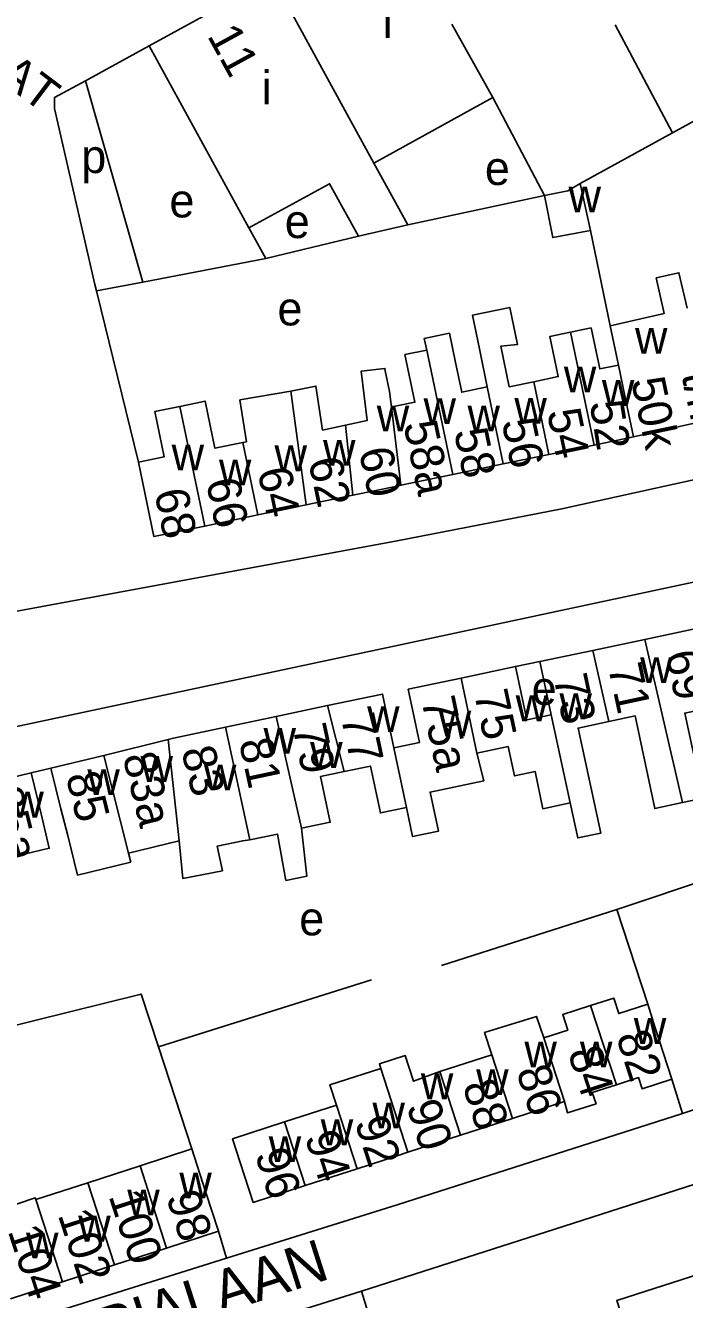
# Model space of a CAD drawing. Extents: x 157569 to 159501, y 382907 to 384670.
# Drawn here: x 159055.8 to 159134.2, y 383198.5 to 383350.2 of the extents above; entities that cross this region are included whole.
import ezdxf

# ---------------------------------------------------------------- set-up
doc = ezdxf.new("R2010")
doc.units = 0
for name, color, linetype in [('BLT_Basislijn', 7, 'Continuous'), ('BLT_Bebouwing', 7, 'Continuous'), ('BLT_Centroide', 7, 'Continuous'), ('BLT_Huisnummer', 7, 'Continuous'), ('BLT_Huisnummer_ tussenligend', 7, 'Continuous'), ('BLT_Huisnummer_reeks', 7, 'Continuous'), ('BLT_Onderverdeling_panden', 7, 'Continuous'), ('BLT_Straatnaam', 7, 'Continuous'), ('BLT_Straatnaam_verkleind', 7, 'Continuous')]:
    doc.layers.add(name, color=color, linetype=linetype)

msp = doc.modelspace()

# ---------------------------------------------------------------- linework, layer by layer
at = {"layer": 'BLT_Basislijn'}
for p, q in [((159062.91, 383343.6), (159069.76, 383319.62)), ((159136.86, 383339.6), (159132.8, 383337.38)), ((159101.27, 383326.42), (159117.57, 383329.92)), ((159084.39, 383322.44), (159082.37, 383326.06)), ((159123.03, 383325.77), (159125.38, 383314.4)), ((159084.39, 383322.44), (159069.76, 383319.62)), ((159069.76, 383319.62), (159064.22, 383318.56)), ((159069.22, 383298.17), (159064.22, 383318.56)), ((159117.01, 383274.43), (159114.12, 383273.84)), ((159056.47, 383261.17), (159058.79, 383261.74)), ((159160.58, 383256.46), (159126.18, 383244.9)), ((159105.31, 383238.25), (159126.18, 383244.9)), ((159129.84, 383233.63), (159126.18, 383244.9)), ((159227.11, 383241.57), (159118.79, 383206.87)), ((159192.4, 383239.63), (159133.97, 383220.64)), ((159096.98, 383236.55), (159071.6, 383228.57)), ((159071.6, 383228.57), (159075.58, 383216.41)), ((159133.97, 383220.64), (159132.72, 383224.72)), ((159078.76, 383206.6), (159079.71, 383203.39)), ((159118.79, 383206.87), (159095.76, 383199.49))]:
    msp.add_line(p, q, dxfattribs=at)
for points in [[(158983.24, 383235.61), (158982.98, 383236.31), (158981.28, 383239.26), (158981.31, 383241.77), (158983.04, 383243.59), (159007.41, 383254.28), (159036.07, 383262.73), (159100, 383276.35), (159146.03, 383286.21), (159155.39, 383288.52), (159181.52, 383295.52), (159205.36, 383303.77), (159241.92, 383319.57), (159301.34, 383349.43)], [(159062.91, 383343.6), (159070.49, 383347.75)], [(159064.22, 383318.56), (159064.03, 383319.35), (159059.21, 383340.29), (159059.23, 383341.58), (159062.91, 383343.6)], [(159258.99, 383340.92), (159227.33, 383325.46), (159190.02, 383310.81), (159165.47, 383303.18), (159141.61, 383297.45), (159119.64, 383292.64), (159100, 383288.81), (159051.92, 383279.92), (159027.35, 383274.07), (158997.57, 383264.08), (158986.46, 383259.17)], [(159095.41, 383325.07), (159084.39, 383322.44)], [(159033.01, 383225.51), (159036.02, 383226.55), (159069.54, 383234.85), (159071.6, 383228.57)], [(159133.97, 383220.64), (159100, 383209.76), (159079.71, 383203.39)], [(158992.86, 383209.11), (159001.6, 383184.37), (159004.46, 383181.35), (159006.29, 383181.14), (159009.17, 383181.46), (159024.84, 383186.18), (159079.71, 383203.39)], [(159095.76, 383199.49), (159012.01, 383173.2), (159010.9, 383172.61)], [(159097.3, 383194.55), (159095.76, 383199.49)]]:
    msp.add_lwpolyline(points, dxfattribs=at)
msp.add_lwpolyline([(159221.86, 383229.13), (159126.16, 383198.35), (159145.8, 383137.26), (159241.51, 383168.04)], close=True, dxfattribs=at)
at = {"layer": 'BLT_Bebouwing'}
for p, q in [((159070.49, 383347.75), (159085.19, 383355.8)), ((159132.8, 383337.38), (159125.96, 383350.24)), ((159082.37, 383326.06), (159070.49, 383347.75)), ((159097.25, 383333.78), (159111.41, 383341.61)), ((159117.57, 383329.92), (159111.41, 383341.61)), ((159121.81, 383331.36), (159132.8, 383337.38)), ((159121.81, 383331.36), (159123.03, 383325.77)), ((159095.41, 383325.07), (159101.27, 383326.42)), ((159125.38, 383314.4), (159126.36, 383309.72)), ((159128.14, 383301.18), (159137.5, 383303.29)), ((159128.14, 383301.18), (159123.45, 383300.2)), ((159123.45, 383300.2), (159118.08, 383299.09)), ((159112.65, 383297.96), (159106.63, 383296.71)), ((159118.08, 383299.09), (159112.65, 383297.96)), ((159106.63, 383296.71), (159100.45, 383295.42)), ((159089.19, 383293.08), (159083.44, 383291.89)), ((159094.76, 383294.24), (159089.19, 383293.08)), ((159083.44, 383291.89), (159077.12, 383290.57)), ((159137.71, 383278.81), (159129.52, 383277.08)), ((159129.52, 383277.08), (159123.32, 383275.77)), ((159123.32, 383275.77), (159117.01, 383274.43)), ((159114.12, 383273.84), (159107.62, 383272.46)), ((159117.01, 383274.43), (159118.35, 383268.09)), ((159091.74, 383269.19), (159085.63, 383267.89)), ((159085.63, 383267.89), (159079.58, 383266.61)), ((159072.77, 383265.15), (159065.09, 383263.27)), ((159065.09, 383263.27), (159058.79, 383261.74)), ((159056.47, 383261.17), (159049.59, 383259.54)), ((159068.04, 383251.64), (159074.07, 383253.11)), ((159111.29, 383227.62), (159105.1, 383225.62)), ((159119.93, 383222.05), (159113.74, 383220.04)), ((159092.79, 383221.63), (159086.6, 383219.62)), ((159113.74, 383220.04), (159107.56, 383218.04)), ((159107.56, 383218.04), (159101.28, 383216.01)), ((159075.58, 383216.41), (159069.43, 383214.41)), ((159095.24, 383214.05), (159089.06, 383212.05)), ((159078.76, 383206.6), (159072.57, 383204.59)), ((159072.57, 383204.59), (159066.37, 383202.59)), ((159066.37, 383202.59), (159060.18, 383200.58)), ((159060.18, 383200.58), (159053.98, 383198.57))]:
    msp.add_line(p, q, dxfattribs=at)
for points in [[(159101.27, 383326.42), (159097.25, 383333.78)], [(159095.41, 383325.07), (159091.98, 383331.33), (159082.37, 383326.06)], [(159123.03, 383325.77), (159118.54, 383324.91), (159117.57, 383329.92)], [(159134.54, 383316.5), (159133.56, 383320.73), (159130.86, 383320.12), (159131.82, 383315.88), (159125.38, 383314.4)], [(159116.28, 383307.75), (159113.37, 383307.15), (159112.36, 383311.99), (159114.36, 383312.2), (159113.45, 383316.59), (159108.97, 383315.66), (159109.84, 383311.47), (159110.74, 383307.13)], [(159110.74, 383307.13), (159107.7, 383306.5), (159106.92, 383310.26), (159106.24, 383313.53), (159103.25, 383312.91), (159103.54, 383311.53)], [(159120.65, 383313.66), (159118.2, 383313.15), (159119.2, 383308.36), (159116.28, 383307.75)], [(159126.36, 383309.72), (159124.13, 383309.28), (159123.11, 383314.17), (159120.65, 383313.66)], [(159103.54, 383311.53), (159100.95, 383310.99), (159102.13, 383305.31), (159099.97, 383304.87), (159099.33, 383304.73)], [(159099.33, 383304.73), (159099.1, 383306.61), (159098.59, 383309.06), (159098.56, 383309.34), (159095.73, 383309), (159096.44, 383303.12), (159093.85, 383302.57)], [(159128.14, 383301.18), (159127.12, 383306.07), (159126.36, 383309.72)], [(159093.85, 383302.57), (159091.15, 383302), (159090.35, 383307.24), (159087.37, 383306.63)], [(159074.16, 383304.82), (159076.06, 383305.21), (159077.15, 383305.44), (159078.32, 383299.83), (159081.64, 383300.52)], [(159087.37, 383306.63), (159081.3, 383305.58), (159082.09, 383300.61), (159081.64, 383300.52)], [(159069.22, 383298.17), (159072.28, 383298.81), (159071.16, 383304.2), (159074.16, 383304.82)], [(159077.12, 383290.57), (159071.07, 383289.31), (159069.22, 383298.17)], [(159100.45, 383295.42), (159100, 383295.33), (159094.76, 383294.24)], [(159118.35, 383268.09), (159115.46, 383267.48), (159114.12, 383273.84)], [(159107.62, 383272.46), (159101.34, 383271.13), (159102.68, 383264.81), (159100, 383264.24), (159099.63, 383264.16)], [(159099.63, 383264.16), (159098.27, 383270.57), (159091.74, 383269.19)], [(159139.46, 383270.49), (159137.16, 383270), (159137.38, 383268.97), (159134.26, 383268.3), (159136.43, 383258.16), (159133.99, 383257.64)], [(159125.22, 383267.3), (159121.56, 383266.52), (159124.27, 383254.02), (159121.52, 383253.43), (159120.62, 383257.6)], [(159125.22, 383267.3), (159128.36, 383267.97), (159130.69, 383256.94), (159133.99, 383257.64)], [(159079.58, 383266.61), (159073.41, 383265.3), (159072.77, 383265.15)], [(159120.62, 383257.6), (159117.37, 383256.91), (159116.43, 383261.35), (159113.99, 383260.83), (159113.25, 383264.31), (159109.51, 383263.52)], [(159101.12, 383257.07), (159101.85, 383253.59), (159104.92, 383254.24), (159103.94, 383258.89), (159110.32, 383260.24), (159109.51, 383263.52)], [(159058.79, 383261.74), (159060, 383256.89), (159060.82, 383253.72), (159061.97, 383249.01), (159068.31, 383250.55), (159068.04, 383251.64)], [(159088.65, 383254.59), (159092.06, 383255.31), (159090.91, 383260.74), (159093.69, 383261.33)], [(159093.69, 383261.33), (159096.84, 383262), (159098.02, 383256.42), (159101.12, 383257.07)], [(159049.59, 383259.54), (159050.75, 383254.67), (159051.59, 383251.16), (159052.45, 383251.36), (159052.59, 383250.78), (159058.6, 383252.21), (159057.63, 383256.3), (159056.47, 383261.17)], [(159082.47, 383253.19), (159085.77, 383253.89), (159086.78, 383248.37), (159089.28, 383248.89), (159088.65, 383254.59)], [(159074.07, 383253.11), (159074.23, 383251.48), (159074.5, 383248.61), (159079.22, 383249.53), (159078.6, 383252.47), (159081.64, 383253.11), (159082.47, 383253.19)], [(159129.84, 383233.63), (159126.4, 383232.52), (159125.8, 383234.36), (159123.05, 383233.48)], [(159123.05, 383233.48), (159119.73, 383232.4), (159120.32, 383230.55), (159117.47, 383229.62)], [(159132.72, 383224.72), (159130.75, 383230.81), (159129.84, 383233.63)], [(159117.47, 383229.62), (159116.59, 383232.18), (159110.43, 383230.26), (159111.29, 383227.62)], [(159105.1, 383225.62), (159101.96, 383224.47), (159100.98, 383227.53), (159097.91, 383226.53), (159098.09, 383225.99)], [(159098.09, 383225.99), (159092.01, 383224.02), (159092.79, 383221.63)], [(159132.72, 383224.72), (159129.18, 383223.58), (159128.75, 383224.91), (159126.11, 383224.05)], [(159126.11, 383224.05), (159123.25, 383223.12), (159123.69, 383221.79), (159120.31, 383220.7), (159119.93, 383222.05)], [(159089.06, 383212.05), (159082.88, 383210.04), (159081.33, 383214.8), (159080.42, 383217.62), (159086.6, 383219.62)], [(159078.76, 383206.6), (159077.22, 383211.35), (159075.58, 383216.41)], [(159101.28, 383216.01), (159100, 383215.59), (159095.24, 383214.05)], [(159069.43, 383214.41), (159063.2, 383212.36)], [(159063.2, 383212.36), (159057, 383210.39)], [(159057, 383210.39), (159056.93, 383210.58), (159050.69, 383208.49), (159051.52, 383206.17)]]:
    msp.add_lwpolyline(points, dxfattribs=at)
at = {"layer": 'BLT_Onderverdeling_panden'}
for p, q in [((159085.19, 383355.8), (159091.74, 383343.84)), ((159111.41, 383341.61), (159106.53, 383350.32)), ((159091.74, 383343.84), (159097.25, 383333.78)), ((159120.65, 383313.66), (159123.45, 383300.2)), ((159103.54, 383311.53), (159106.63, 383296.71)), ((159110.74, 383307.13), (159112.65, 383297.96)), ((159116.28, 383307.75), (159118.08, 383299.09)), ((159087.37, 383306.63), (159089.19, 383293.08)), ((159074.16, 383304.82), (159077.12, 383290.57)), ((159099.33, 383304.73), (159100.45, 383295.42)), ((159093.85, 383302.57), (159094.76, 383294.24)), ((159081.64, 383300.52), (159083.44, 383291.89)), ((159129.52, 383277.08), (159133.99, 383257.64)), ((159123.32, 383275.77), (159125.22, 383267.3)), ((159109.51, 383263.52), (159107.62, 383272.46)), ((159093.69, 383261.33), (159091.74, 383269.19)), ((159088.65, 383254.59), (159085.63, 383267.89)), ((159118.35, 383268.09), (159120.62, 383257.6)), ((159082.47, 383253.19), (159079.58, 383266.61)), ((159074.07, 383253.11), (159072.77, 383265.15)), ((159068.04, 383251.64), (159065.09, 383263.27)), ((159101.12, 383257.07), (159099.63, 383264.16)), ((159123.05, 383233.48), (159126.11, 383224.05)), ((159117.47, 383229.62), (159119.93, 383222.05)), ((159111.29, 383227.62), (159113.74, 383220.04)), ((159105.1, 383225.62), (159107.56, 383218.04)), ((159095.24, 383214.05), (159092.79, 383221.63)), ((159089.06, 383212.05), (159086.6, 383219.62)), ((159072.57, 383204.59), (159069.43, 383214.41)), ((159066.37, 383202.59), (159063.2, 383212.36)), ((159060.18, 383200.58), (159057, 383210.39))]:
    msp.add_line(p, q, dxfattribs=at)
for points in [[(159117.57, 383329.92), (159120.34, 383330.5), (159121.81, 383331.36)], [(159101.28, 383216.01), (159098.09, 383225.99)]]:
    msp.add_lwpolyline(points, dxfattribs=at)

# ---------------------------------------------------------------- texts
at = {"layer": 'BLT_Centroide'}
for s, p in [('i', (159098.3, 383348.69)), ('i', (159083.88, 383340.78)), ('p', (159062.41, 383332.6)), ('e', (159110.46, 383331.18)), ('w', (159120.42, 383327.91)), ('e', (159072.91, 383327.32)), ('e', (159086.64, 383324.86)), ('e', (159085.77, 383314.46)), ('w', (159128.33, 383311.09)), ('w', (159119.86, 383306.48)), ('w', (159124.39, 383304.88)), ('w', (159103.16, 383302.72)), ('w', (159113.97, 383302.75)), ('w', (159097.59, 383301.83)), ('w', (159108.39, 383301.84)), ('w', (159091.19, 383297.75)), ('w', (159073.17, 383297.19)), ('w', (159085.42, 383297.09)), ('w', (159078.8, 383295.42)), ('w', (159128.94, 383271.88)), ('e', (159116.03, 383269.27)), ('w', (159114.12, 383267.33)), ('w', (159119.34, 383267.57)), ('w', (159096.44, 383266.05)), ('w', (159104.97, 383265.52)), ('w', (159084.11, 383263.45)), ('w', (159089.66, 383261.78)), ('w', (159069.47, 383260.11)), ('w', (159063.14, 383258.55)), ('w', (159077.02, 383259.09)), ('w', (159054.09, 383255.86)), ('e', (159088.36, 383241.84)), ('w', (159128.19, 383228.91)), ('w', (159115.17, 383226.12)), ('w', (159121.78, 383226.11)), ('w', (159102.84, 383222.33)), ('w', (159109.42, 383222.83)), ('w', (159097.08, 383218.84)), ('w', (159090.92, 383216.84)), ('w', (159084.73, 383214.84)), ('w', (159074.09, 383210.52)), ('w', (159067.89, 383208.5)), ('w', (159062.05, 383205.38)), ('w', (159055.84, 383203.38))]:
    msp.add_text(s, height=4, dxfattribs=at).set_placement(p)
at = {"layer": 'BLT_Huisnummer'}
for s, rotation, p in [('11', 298.717, (159077.35, 383348.95)), ('52', 279.0894, (159122.92, 383305.27)), ('58a', 281.7388, (159100.75, 383302.73)), ('56', 281.7416, (159112.44, 383303.02)), ('62', 281.9945, (159089.41, 383298.38)), ('68', 281.7508, (159071.09, 383294.64)), ('69', 282.1012, (159131.93, 383275.39)), ('73', 281.9528, (159118.61, 383272.54)), ('75a', 281.9499, (159102.88, 383269.87)), ('75', 281.9416, (159109.16, 383270.68)), ('77', 282.0311, (159093.3, 383267.83)), ('83', 283.9212, (159074.29, 383263.88)), ('81', 282.0352, (159081.16, 383264.93)), ('83a', 283.9216, (159067.31, 383263.14)), ('85', 283.9473, (159060.55, 383260.83)), ('85a', 284.2559, (159051.36, 383259.01)), ('82', 287.9527, (159126.04, 383229.81)), ('86', 287.9527, (159114.15, 383225.68)), ('90', 287.9556, (159101.09, 383221.54)), ('94', 287.9458, (159088.98, 383217.86)), ('96', 287.9494, (159083.05, 383215.79)), ('98', 287.9472, (159072.48, 383210.73)), ('102', 287.9494, (159059.6, 383208.57))]:
    msp.add_text(s, height=4, rotation=rotation, dxfattribs=at).set_placement(p)
at = {"layer": 'BLT_Huisnummer_ tussenligend'}
for s, rotation, p in [('54', 281.7416, (159117.83, 383304.18)), ('58', 281.7412, (159106.76, 383301.85)), ('60', 281.9945, (159095.43, 383299.56)), ('66', 281.7508, (159077.24, 383295.91)), ('64', 281.7508, (159083.37, 383297.18)), ('71', 282.1012, (159125.1, 383273.82)), ('79', 282.0311, (159087.55, 383266.61)), ('84', 287.9527, (159120.29, 383227.91)), ('88', 287.9527, (159107.76, 383223.97)), ('92', 287.9556, (159094.92, 383219.61)), ('100', 287.9472, (159065.64, 383210.82)), ('104', 287.9494, (159053.64, 383206.66))]:
    msp.add_text(s, height=4, rotation=rotation, dxfattribs=at).set_placement(p)
at = {"layer": 'BLT_Huisnummer_reeks'}
for s, p in [('50k', (159127.86, 383307.91)), ('t/m', (159133.85, 383308.6))]:
    msp.add_text(s, height=4, rotation=281.8071, dxfattribs=at).set_placement(p)
at = {"layer": 'BLT_Straatnaam'}
msp.add_text('OLYMPIALAAN', height=5, rotation=17.7421, dxfattribs=at).set_placement((159047.23, 383186.61))
at = {"layer": 'BLT_Straatnaam_verkleind'}
msp.add_text('JACOB OPPENHEIMSTRAAT', height=4, rotation=322.9024, dxfattribs=at).set_placement((158999.97, 383383.43))

doc.saveas('drawing.dxf')
